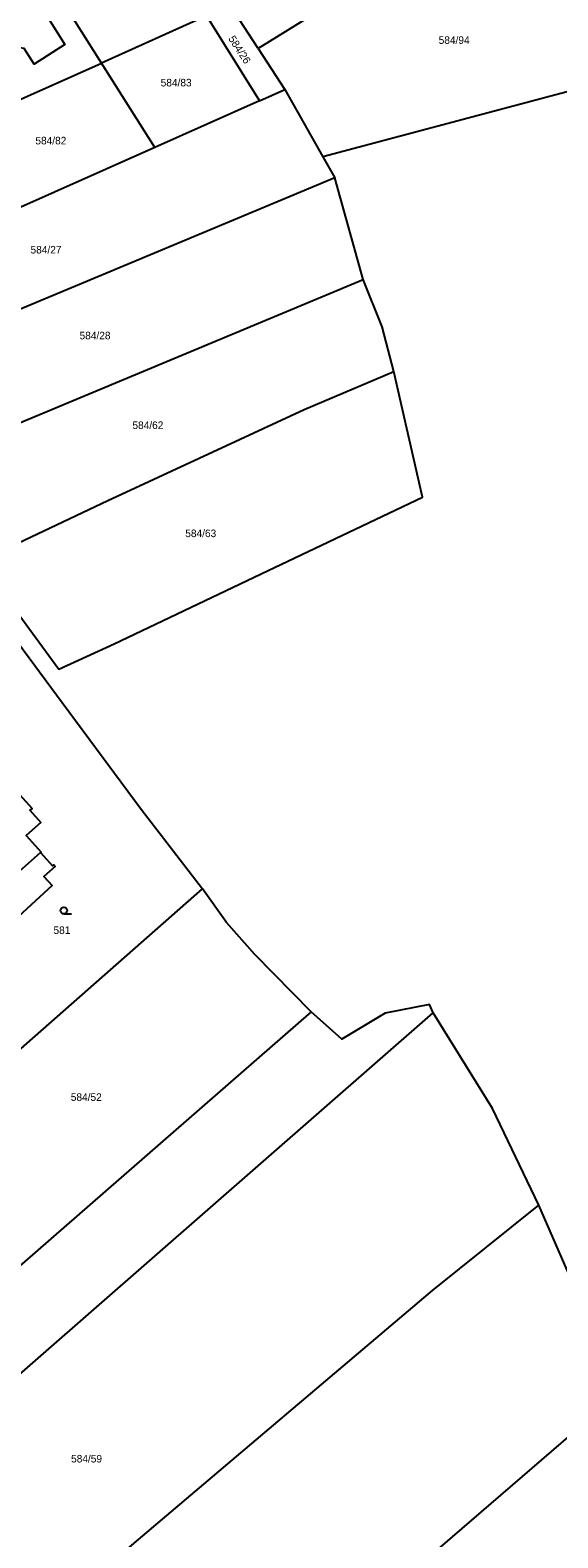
# Model space of a CAD drawing. Extents: x -756746 to -753363, y -1166406 to -1161727.
# Drawn here: x -754024.8 to -753906.2, y -1163187.3 to -1162848.4 of the extents above; entities that cross this region are included whole.
import ezdxf

# ---------------------------------------------------------------- set-up
doc = ezdxf.new("R2010")
doc.units = 0
for name, color, linetype in [('Hranice parcel', 7, 'Continuous'), ('Parcelní čísla', 7, 'Continuous'), ('Vnitřní kresba', 7, 'Continuous'), ('Značky kultur', 7, 'Continuous')]:
    doc.layers.add(name, color=color, linetype=linetype)

msp = doc.modelspace()

# ---------------------------------------------------------------- linework, layer by layer
at = {"layer": 'Hranice parcel'}
for p, q in [((-753915.78, -1162816.72), (-753973.51, -1162852.56)), ((-754008.74, -1162855.83), (-754019.68, -1162838.52)), ((-753985.1, -1162845.25), (-754008.74, -1162855.83)), ((-753985.1, -1162845.25), (-753973.24, -1162864.35)), ((-753973.51, -1162852.56), (-753979.8, -1162842.88)), ((-753973.51, -1162852.56), (-753967.5, -1162861.8)), ((-753996.75, -1162874.8), (-754008.74, -1162855.83)), ((-753884.12, -1162857.02), (-753958.97, -1162876.89)), ((-753973.24, -1162864.35), (-753967.5, -1162861.8)), ((-753967.5, -1162861.8), (-753958.97, -1162876.89)), ((-753973.24, -1162864.35), (-753996.75, -1162874.8)), ((-753996.75, -1162874.8), (-754030.25, -1162889.68)), ((-753958.97, -1162876.89), (-753956.28, -1162881.65)), ((-753956.28, -1162881.65), (-754067.92, -1162928.19)), ((-753949.94, -1162904.5), (-753956.28, -1162881.65)), ((-754051.43, -1162946.75), (-753949.94, -1162904.5)), ((-754037.48, -1163086.7), (-753986, -1163041.4)), ((-753961.6, -1163069.1), (-754036.56, -1163134.39)), ((-753892.18, -1163154.54), (-753910.42, -1163112.52)), ((-753892.18, -1163154.54), (-754020.56, -1163265.09))]:
    msp.add_line(p, q, dxfattribs=at)
for points in [[(-754037.43, -1162848.73), (-754040.35, -1162844.03), (-754034.62, -1162840.47), (-754033.16, -1162842.84), (-754024.51, -1162837.38), (-754020.49, -1162843.76), (-754021.52, -1162844.4), (-754016.95, -1162851.66), (-754023.86, -1162856.06), (-754026.13, -1162852.53), (-754027.12, -1162852.39), (-754029.42, -1162853.85), (-754027.42, -1162857.01), (-754031.79, -1162859.81), (-754038.4, -1162849.36), (-754037.43, -1162848.73)], [(-754042.17, -1162870.79), (-754030.93, -1162865.76), (-754008.74, -1162855.83)], [(-753943.04, -1162925.18), (-753945.65, -1162915.1), (-753949.94, -1162904.5)], [(-754036.14, -1162967.77), (-754018.35, -1162992.05), (-754005.92, -1162986.37), (-753969.88, -1162969.19), (-753936.6, -1162953.43), (-753943.04, -1162925.18)], [(-754036.14, -1162967.77), (-754007.3, -1162954.14), (-753963.14, -1162933.7), (-753943.04, -1162925.18)], [(-754028.8, -1162984.35), (-754017.55, -1162999.55), (-753999.8, -1163023.53), (-753986, -1163041.4)], [(-754027.16, -1163020.24), (-754024.34, -1163023.34), (-754024.81, -1163023.76), (-754022.36, -1163026.5), (-754025.65, -1163029.44), (-754022.32, -1163033.17), (-754022.44, -1163033.25), (-754019.74, -1163036.29), (-754019.48, -1163036.05), (-754019.18, -1163036.39), (-754021.68, -1163038.64), (-754019.85, -1163040.7), (-754032.24, -1163052.06)], [(-753961.6, -1163069.1), (-753974.3, -1163056.2), (-753980.6, -1163049), (-753986, -1163041.4)], [(-754111.75, -1163224.59), (-754022.97, -1163146.95), (-753934.2, -1163069.3)], [(-753934.2, -1163069.3), (-753935, -1163067.4), (-753945, -1163069.4), (-753954.7, -1163075.2), (-753961.6, -1163069.1)], [(-753910.42, -1163112.52), (-753920.85, -1163090.8), (-753934.2, -1163069.3)], [(-754082.25, -1163258.66), (-754065.62, -1163243.98), (-754001.36, -1163188.47), (-753934.34, -1163131.69), (-753910.42, -1163112.52)]]:
    msp.add_lwpolyline(points, dxfattribs=at)
at = {"layer": 'Vnitřní kresba'}
msp.add_line((-754027.16, -1163037.49), (-754022.44, -1163033.25), dxfattribs=at)
at = {"layer": 'Značky kultur'}
msp.add_line((-754017.19, -1163047.07), (-754015.44, -1163047.07), dxfattribs=at)
msp.add_circle((-754017.19, -1163046.32), 0.75, dxfattribs=at)

# ---------------------------------------------------------------- texts
at = {"layer": 'Parcelní čísla'}
msp.add_text('584/26', height=1.7, rotation=303, dxfattribs=at).set_placement((-753980.29, -1162850.36))
for s, p in [('584/94', (-753932.94, -1162851.52)), ('584/83', (-753995.43, -1162861.08)), ('584/82', (-754023.59, -1162874.11)), ('584/27', (-754024.68, -1162898.63)), ('584/28', (-754013.66, -1162917.92)), ('584/62', (-754001.78, -1162938.08)), ('584/63', (-753989.9, -1162962.38)), ('581', (-754019.52, -1163051.57)), ('584/52', (-754015.63, -1163089.09)), ('584/59', (-754015.57, -1163170.36))]:
    msp.add_text(s, height=1.7, dxfattribs=at).set_placement(p)

doc.saveas('drawing.dxf')
